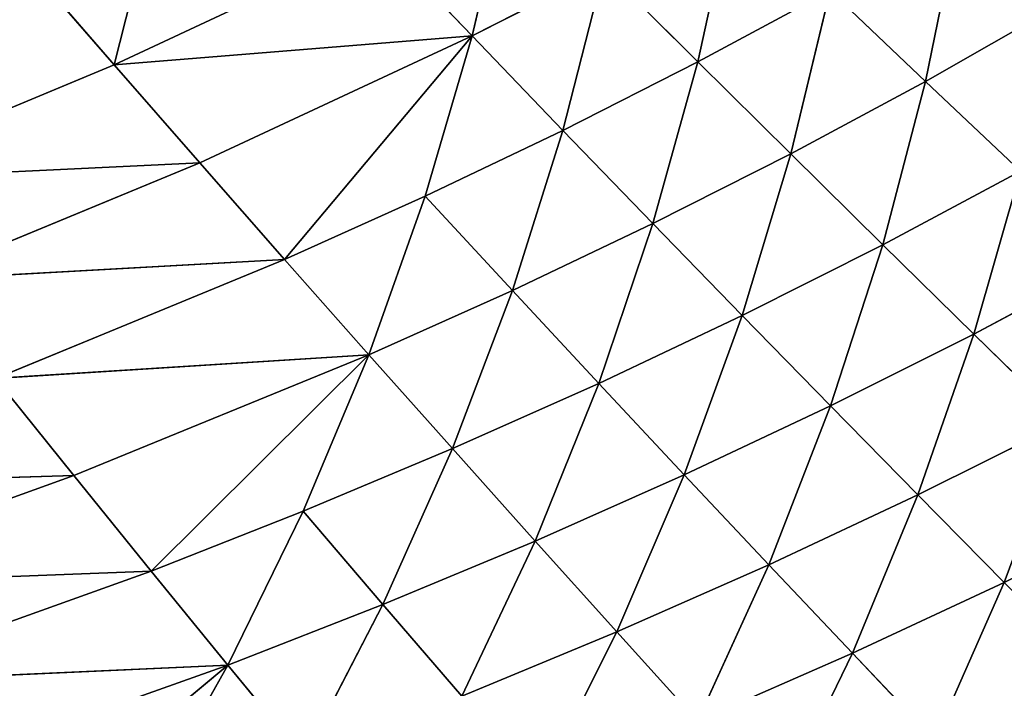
# Model space of a CAD drawing. Extents: x 0 to 500, y 0 to 390.
# Tile 697 of 1056: x 343 to 368, y 63 to 79. Entities that reach past the tile are written whole.
import ezdxf

# ---------------------------------------------------------------- set-up
doc = ezdxf.new("R2010")
doc.units = 0
doc.header["$LTSCALE"] = 25.4
doc.layers.get('0').update_dxf_attribs({"linetype": 'CONTINUOUS'})

# ---------------------------------------------------------------- blocks, each defined once
blk = doc.blocks.new('ATLANTA505_-_S_STL')
at = {"color": 0}
for p, q in [((364.389, 54.873, 326.336), (362.498, 57.125, 330.238)), ((364.389, 54.873, 326.336), (362.498, 57.125, 330.238)), ((366.461, 56.968, 328.514), (364.389, 54.873, 326.336)), ((366.461, 56.968, 328.514), (364.389, 54.873, 326.336)), ((366.461, 56.968, 328.514), (368.206, 54.724, 324.557)), ((366.461, 56.968, 328.514), (368.206, 54.724, 324.557)), ((370.345, 56.815, 326.713), (368.206, 54.724, 324.557)), ((370.345, 56.815, 326.713), (368.206, 54.724, 324.557)), ((356.527, 55.186, 329.672), (358.466, 53.038, 325.8)), ((356.527, 55.186, 329.672), (358.466, 53.038, 325.8)), ((358.466, 53.038, 325.8), (360.496, 55.028, 328.04)), ((358.466, 53.038, 325.8), (360.496, 55.028, 328.04)), ((360.496, 55.028, 328.04), (362.289, 52.888, 324.116)), ((364.389, 54.873, 326.336), (360.496, 55.028, 328.04)), ((364.389, 54.873, 326.336), (360.496, 55.028, 328.04)), ((360.496, 55.028, 328.04), (362.289, 52.888, 324.116)), ((364.389, 54.873, 326.336), (362.289, 52.888, 324.116)), ((364.389, 54.873, 326.336), (362.289, 52.888, 324.116)), ((368.206, 54.724, 324.557), (364.389, 54.873, 326.336)), ((368.206, 54.724, 324.557), (364.389, 54.873, 326.336)), ((366.037, 52.742, 322.36), (364.389, 54.873, 326.336)), ((366.037, 52.742, 322.36), (364.389, 54.873, 326.336)), ((368.206, 54.724, 324.557), (366.037, 52.742, 322.36)), ((368.206, 54.724, 324.557), (366.037, 52.742, 322.36)), ((368.206, 54.724, 324.557), (369.707, 52.601, 320.531)), ((371.943, 54.579, 322.703), (368.206, 54.724, 324.557)), ((371.943, 54.579, 322.703), (368.206, 54.724, 324.557)), ((368.206, 54.724, 324.557), (369.707, 52.601, 320.531)), ((342.448, 53.684, 331.828), (348.692, 51.46, 326.632)), ((342.448, 53.684, 331.828), (348.692, 51.46, 326.632)), ((346.558, 53.516, 330.425), (348.692, 51.46, 326.632)), ((346.558, 53.516, 330.425), (348.692, 51.46, 326.632)), ((348.692, 51.46, 326.632), (350.599, 53.353, 328.953)), ((348.692, 51.46, 326.632), (350.599, 53.353, 328.953)), ((350.599, 53.353, 328.953), (352.587, 51.305, 325.11)), ((350.599, 53.353, 328.953), (352.587, 51.305, 325.11)), ((352.587, 51.305, 325.11), (354.569, 53.194, 327.411)), ((352.587, 51.305, 325.11), (354.569, 53.194, 327.411)), ((356.412, 51.155, 323.518), (354.569, 53.194, 327.411)), ((354.569, 53.194, 327.411), (358.466, 53.038, 325.8)), ((354.569, 53.194, 327.411), (358.466, 53.038, 325.8)), ((356.412, 51.155, 323.518), (354.569, 53.194, 327.411)), ((356.412, 51.155, 323.518), (358.466, 53.038, 325.8)), ((356.412, 51.155, 323.518), (358.466, 53.038, 325.8)), ((358.466, 53.038, 325.8), (360.163, 51.009, 321.857)), ((358.466, 53.038, 325.8), (360.163, 51.009, 321.857)), ((358.466, 53.038, 325.8), (362.289, 52.888, 324.116)), ((358.466, 53.038, 325.8), (362.289, 52.888, 324.116)), ((360.163, 51.009, 321.857), (362.289, 52.888, 324.116)), ((360.163, 51.009, 321.857), (362.289, 52.888, 324.116)), ((362.289, 52.888, 324.116), (363.841, 50.867, 320.125)), ((366.037, 52.742, 322.36), (362.289, 52.888, 324.116)), ((366.037, 52.742, 322.36), (362.289, 52.888, 324.116)), ((362.289, 52.888, 324.116), (363.841, 50.867, 320.125)), ((366.037, 52.742, 322.36), (363.841, 50.867, 320.125)), ((366.037, 52.742, 322.36), (363.841, 50.867, 320.125)), ((369.707, 52.601, 320.531), (366.037, 52.742, 322.36)), ((369.707, 52.601, 320.531), (366.037, 52.742, 322.36)), ((367.443, 50.73, 318.321), (366.037, 52.742, 322.36)), ((367.443, 50.73, 318.321), (366.037, 52.742, 322.36)), ((369.707, 52.601, 320.531), (367.443, 50.73, 318.321)), ((369.707, 52.601, 320.531), (367.443, 50.73, 318.321)), ((348.692, 51.46, 326.632), (340.695, 51.782, 329.475)), ((348.692, 51.46, 326.632), (340.695, 51.782, 329.475)), ((348.692, 51.46, 326.632), (338.923, 49.981, 327.079)), ((348.692, 51.46, 326.632), (338.923, 49.981, 327.079)), ((348.692, 51.46, 326.632), (346.764, 49.669, 324.271)), ((348.692, 51.46, 326.632), (346.764, 49.669, 324.271)), ((348.692, 51.46, 326.632), (350.584, 49.52, 322.768)), ((348.692, 51.46, 326.632), (350.584, 49.52, 322.768)), ((348.692, 51.46, 326.632), (352.587, 51.305, 325.11)), ((348.692, 51.46, 326.632), (352.587, 51.305, 325.11)), ((350.584, 49.52, 322.768), (352.587, 51.305, 325.11)), ((350.584, 49.52, 322.768), (352.587, 51.305, 325.11)), ((352.587, 51.305, 325.11), (354.334, 49.374, 321.198)), ((352.587, 51.305, 325.11), (354.334, 49.374, 321.198)), ((352.587, 51.305, 325.11), (356.412, 51.155, 323.518)), ((352.587, 51.305, 325.11), (356.412, 51.155, 323.518)), ((354.334, 49.374, 321.198), (356.412, 51.155, 323.518)), ((354.334, 49.374, 321.198), (356.412, 51.155, 323.518)), ((358.013, 49.233, 319.56), (356.412, 51.155, 323.518)), ((356.412, 51.155, 323.518), (360.163, 51.009, 321.857)), ((356.412, 51.155, 323.518), (360.163, 51.009, 321.857)), ((358.013, 49.233, 319.56), (356.412, 51.155, 323.518)), ((358.013, 49.233, 319.56), (360.163, 51.009, 321.857)), ((358.013, 49.233, 319.56), (360.163, 51.009, 321.857)), ((360.163, 51.009, 321.857), (361.62, 49.097, 317.853)), ((360.163, 51.009, 321.857), (361.62, 49.097, 317.853)), ((360.163, 51.009, 321.857), (363.841, 50.867, 320.125)), ((360.163, 51.009, 321.857), (363.841, 50.867, 320.125)), ((361.62, 49.097, 317.853), (363.841, 50.867, 320.125)), ((361.62, 49.097, 317.853), (363.841, 50.867, 320.125)), ((363.841, 50.867, 320.125), (365.153, 48.965, 316.076)), ((367.443, 50.73, 318.321), (363.841, 50.867, 320.125)), ((367.443, 50.73, 318.321), (363.841, 50.867, 320.125)), ((363.841, 50.867, 320.125), (365.153, 48.965, 316.076)), ((367.443, 50.73, 318.321), (365.153, 48.965, 316.076)), ((367.443, 50.73, 318.321), (365.153, 48.965, 316.076)), ((370.969, 50.598, 316.445), (367.443, 50.73, 318.321)), ((370.969, 50.598, 316.445), (367.443, 50.73, 318.321)), ((368.612, 48.838, 314.227), (367.443, 50.73, 318.321)), ((368.612, 48.838, 314.227), (367.443, 50.73, 318.321)), ((338.923, 49.981, 327.079), (346.764, 49.669, 324.271)), ((338.923, 49.981, 327.079), (346.764, 49.669, 324.271)), ((337.132, 48.278, 324.642), (346.764, 49.669, 324.271)), ((337.132, 48.278, 324.642), (346.764, 49.669, 324.271)), ((344.817, 47.978, 321.871), (346.764, 49.669, 324.271)), ((344.817, 47.978, 321.871), (346.764, 49.669, 324.271)), ((346.764, 49.669, 324.271), (352.235, 47.694, 318.841)), ((350.584, 49.52, 322.768), (346.764, 49.669, 324.271)), ((350.584, 49.52, 322.768), (346.764, 49.669, 324.271)), ((346.764, 49.669, 324.271), (352.235, 47.694, 318.841)), ((350.584, 49.52, 322.768), (352.235, 47.694, 318.841)), ((350.584, 49.52, 322.768), (352.235, 47.694, 318.841)), ((350.584, 49.52, 322.768), (354.334, 49.374, 321.198)), ((350.584, 49.52, 322.768), (354.334, 49.374, 321.198)), ((352.235, 47.694, 318.841), (354.334, 49.374, 321.198)), ((352.235, 47.694, 318.841), (354.334, 49.374, 321.198)), ((354.334, 49.374, 321.198), (355.841, 47.558, 317.227)), ((354.334, 49.374, 321.198), (355.841, 47.558, 317.227)), ((354.334, 49.374, 321.198), (358.013, 49.233, 319.56)), ((354.334, 49.374, 321.198), (358.013, 49.233, 319.56)), ((355.841, 47.558, 317.227), (358.013, 49.233, 319.56)), ((355.841, 47.558, 317.227), (358.013, 49.233, 319.56)), ((359.376, 47.427, 315.545), (358.013, 49.233, 319.56)), ((358.013, 49.233, 319.56), (361.62, 49.097, 317.853)), ((358.013, 49.233, 319.56), (361.62, 49.097, 317.853)), ((359.376, 47.427, 315.545), (358.013, 49.233, 319.56)), ((359.376, 47.427, 315.545), (361.62, 49.097, 317.853)), ((359.376, 47.427, 315.545), (361.62, 49.097, 317.853)), ((361.62, 49.097, 317.853), (362.84, 47.301, 313.795)), ((361.62, 49.097, 317.853), (362.84, 47.301, 313.795)), ((361.62, 49.097, 317.853), (365.153, 48.965, 316.076)), ((361.62, 49.097, 317.853), (365.153, 48.965, 316.076)), ((362.84, 47.301, 313.795), (365.153, 48.965, 316.076)), ((362.84, 47.301, 313.795), (365.153, 48.965, 316.076)), ((365.153, 48.965, 316.076), (366.231, 47.179, 311.976)), ((368.612, 48.838, 314.227), (365.153, 48.965, 316.076)), ((368.612, 48.838, 314.227), (365.153, 48.965, 316.076)), ((365.153, 48.965, 316.076), (366.231, 47.179, 311.976)), ((368.612, 48.838, 314.227), (366.231, 47.179, 311.976)), ((368.612, 48.838, 314.227), (366.231, 47.179, 311.976)), ((344.817, 47.978, 321.871), (337.132, 48.278, 324.642)), ((344.817, 47.978, 321.871), (337.132, 48.278, 324.642)), ((344.817, 47.978, 321.871), (335.326, 46.671, 322.166)), ((344.817, 47.978, 321.871), (335.326, 46.671, 322.166)), ((344.817, 47.978, 321.871), (342.851, 46.383, 319.433)), ((344.817, 47.978, 321.871), (342.851, 46.383, 319.433)), ((352.235, 47.694, 318.841), (344.817, 47.978, 321.871)), ((352.235, 47.694, 318.841), (344.817, 47.978, 321.871)), ((352.235, 47.694, 318.841), (342.851, 46.383, 319.433)), ((352.235, 47.694, 318.841), (342.851, 46.383, 319.433)), ((352.235, 47.694, 318.841), (350.117, 46.111, 316.448)), ((352.235, 47.694, 318.841), (350.117, 46.111, 316.448)), ((352.235, 47.694, 318.841), (353.649, 45.981, 314.859)), ((352.235, 47.694, 318.841), (353.649, 45.981, 314.859)), ((352.235, 47.694, 318.841), (355.841, 47.558, 317.227)), ((352.235, 47.694, 318.841), (355.841, 47.558, 317.227)), ((353.649, 45.981, 314.859), (355.841, 47.558, 317.227)), ((353.649, 45.981, 314.859), (355.841, 47.558, 317.227)), ((355.841, 47.558, 317.227), (357.112, 45.856, 313.204)), ((355.841, 47.558, 317.227), (357.112, 45.856, 313.204)), ((355.841, 47.558, 317.227), (359.376, 47.427, 315.545)), ((355.841, 47.558, 317.227), (359.376, 47.427, 315.545)), ((357.112, 45.856, 313.204), (359.376, 47.427, 315.545)), ((357.112, 45.856, 313.204), (359.376, 47.427, 315.545)), ((360.505, 45.735, 311.482), (359.376, 47.427, 315.545)), ((359.376, 47.427, 315.545), (362.84, 47.301, 313.795)), ((359.376, 47.427, 315.545), (362.84, 47.301, 313.795)), ((360.505, 45.735, 311.482), (359.376, 47.427, 315.545)), ((360.505, 45.735, 311.482), (362.84, 47.301, 313.795)), ((360.505, 45.735, 311.482), (362.84, 47.301, 313.795)), ((362.84, 47.301, 313.795), (363.827, 45.619, 309.693)), ((362.84, 47.301, 313.795), (363.827, 45.619, 309.693)), ((362.84, 47.301, 313.795), (366.231, 47.179, 311.976)), ((362.84, 47.301, 313.795), (366.231, 47.179, 311.976)), ((363.827, 45.619, 309.693), (366.231, 47.179, 311.976)), ((363.827, 45.619, 309.693), (366.231, 47.179, 311.976)), ((366.231, 47.179, 311.976), (367.076, 45.508, 307.835)), ((369.547, 47.062, 310.087), (366.231, 47.179, 311.976)), ((369.547, 47.062, 310.087), (366.231, 47.179, 311.976)), ((366.231, 47.179, 311.976), (367.076, 45.508, 307.835)), ((342.851, 46.383, 319.433), (350.117, 46.111, 316.448)), ((342.851, 46.383, 319.433), (350.117, 46.111, 316.448)), ((340.869, 44.882, 316.959), (350.117, 46.111, 316.448)), ((340.869, 44.882, 316.959), (350.117, 46.111, 316.448)), ((347.981, 44.622, 314.021), (350.117, 46.111, 316.448)), ((347.981, 44.622, 314.021), (350.117, 46.111, 316.448)), ((350.117, 46.111, 316.448), (354.828, 44.38, 310.83)), ((353.649, 45.981, 314.859), (350.117, 46.111, 316.448)), ((353.649, 45.981, 314.859), (350.117, 46.111, 316.448)), ((350.117, 46.111, 316.448), (354.828, 44.38, 310.83)), ((353.649, 45.981, 314.859), (354.828, 44.38, 310.83)), ((353.649, 45.981, 314.859), (354.828, 44.38, 310.83)), ((353.649, 45.981, 314.859), (357.112, 45.856, 313.204)), ((353.649, 45.981, 314.859), (357.112, 45.856, 313.204)), ((354.828, 44.38, 310.83), (357.112, 45.856, 313.204)), ((354.828, 44.38, 310.83), (357.112, 45.856, 313.204)), ((357.112, 45.856, 313.204), (358.15, 44.265, 309.137)), ((357.112, 45.856, 313.204), (358.15, 44.265, 309.137)), ((357.112, 45.856, 313.204), (360.505, 45.735, 311.482)), ((357.112, 45.856, 313.204), (360.505, 45.735, 311.482)), ((358.15, 44.265, 309.137), (360.505, 45.735, 311.482)), ((358.15, 44.265, 309.137), (360.505, 45.735, 311.482)), ((361.402, 44.154, 307.379), (360.505, 45.735, 311.482)), ((360.505, 45.735, 311.482), (363.827, 45.619, 309.693)), ((360.505, 45.735, 311.482), (363.827, 45.619, 309.693)), ((361.402, 44.154, 307.379), (360.505, 45.735, 311.482)), ((347.981, 44.622, 314.021), (340.869, 44.882, 316.959)), ((347.981, 44.622, 314.021), (340.869, 44.882, 316.959)), ((338.871, 43.47, 314.451), (347.981, 44.622, 314.021)), ((338.871, 43.47, 314.451), (347.981, 44.622, 314.021)), ((345.828, 43.224, 311.561), (347.981, 44.622, 314.021)), ((345.828, 43.224, 311.561), (347.981, 44.622, 314.021)), ((354.828, 44.38, 310.83), (347.981, 44.622, 314.021)), ((354.828, 44.38, 310.83), (347.981, 44.622, 314.021)), ((345.828, 43.224, 311.561), (354.828, 44.38, 310.83)), ((345.828, 43.224, 311.561), (354.828, 44.38, 310.83)), ((352.526, 42.993, 308.425), (354.828, 44.38, 310.83)), ((352.526, 42.993, 308.425), (354.828, 44.38, 310.83)), ((355.776, 42.885, 306.762), (354.828, 44.38, 310.83)), ((354.828, 44.38, 310.83), (358.15, 44.265, 309.137)), ((354.828, 44.38, 310.83), (358.15, 44.265, 309.137)), ((355.776, 42.885, 306.762), (354.828, 44.38, 310.83)), ((338.871, 43.47, 314.451), (345.828, 43.224, 311.561)), ((338.871, 43.47, 314.451), (345.828, 43.224, 311.561)), ((345.828, 43.224, 311.561), (341.473, 40.679, 306.548)), ((345.828, 43.224, 311.561), (341.473, 40.679, 306.548)), ((345.828, 43.224, 311.561), (352.526, 42.993, 308.425)), ((347.87, 40.474, 303.527), (345.828, 43.224, 311.561)), ((347.87, 40.474, 303.527), (345.828, 43.224, 311.561)), ((345.828, 43.224, 311.561), (352.526, 42.993, 308.425))]:
    blk.add_line(p, q, dxfattribs=at)
mesh = blk.add_polyface(dxfattribs=at)
corners = [(368.502, 59.172, 330.649), (370.345, 56.815, 326.713), (366.461, 56.968, 328.514)]
mesh.append_faces([[corners[k] for k in face] for face in [(0, 1, 2)]], dxfattribs={"color": 0})
mesh = blk.add_polyface(dxfattribs=at)
corners = [(362.498, 57.125, 330.238), (364.389, 54.873, 326.336), (360.496, 55.028, 328.04)]
mesh.append_faces([[corners[k] for k in face] for face in [(0, 1, 2)]], dxfattribs={"color": 0})
mesh = blk.add_polyface(dxfattribs=at)
corners = [(362.498, 57.125, 330.238), (366.461, 56.968, 328.514), (364.389, 54.873, 326.336)]
mesh.append_faces([[corners[k] for k in face] for face in [(0, 1, 2)]], dxfattribs={"color": 0})
mesh = blk.add_polyface(dxfattribs=at)
corners = [(366.461, 56.968, 328.514), (368.206, 54.724, 324.557), (364.389, 54.873, 326.336)]
mesh.append_faces([[corners[k] for k in face] for face in [(0, 1, 2)]], dxfattribs={"color": 0})
mesh = blk.add_polyface(dxfattribs=at)
corners = [(366.461, 56.968, 328.514), (370.345, 56.815, 326.713), (368.206, 54.724, 324.557)]
mesh.append_faces([[corners[k] for k in face] for face in [(0, 1, 2)]], dxfattribs={"color": 0})
mesh = blk.add_polyface(dxfattribs=at)
corners = [(370.345, 56.815, 326.713), (371.943, 54.579, 322.703), (368.206, 54.724, 324.557)]
mesh.append_faces([[corners[k] for k in face] for face in [(0, 1, 2)]], dxfattribs={"color": 0})
mesh = blk.add_polyface(dxfattribs=at)
corners = [(356.527, 55.186, 329.672), (358.466, 53.038, 325.8), (354.569, 53.194, 327.411)]
mesh.append_faces([[corners[k] for k in face] for face in [(0, 1, 2)]], dxfattribs={"color": 0})
mesh = blk.add_polyface(dxfattribs=at)
corners = [(356.527, 55.186, 329.672), (360.496, 55.028, 328.04), (358.466, 53.038, 325.8)]
mesh.append_faces([[corners[k] for k in face] for face in [(0, 1, 2)]], dxfattribs={"color": 0})
mesh = blk.add_polyface(dxfattribs=at)
corners = [(360.496, 55.028, 328.04), (362.289, 52.888, 324.116), (358.466, 53.038, 325.8)]
mesh.append_faces([[corners[k] for k in face] for face in [(0, 1, 2)]], dxfattribs={"color": 0})
mesh = blk.add_polyface(dxfattribs=at)
corners = [(360.496, 55.028, 328.04), (364.389, 54.873, 326.336), (362.289, 52.888, 324.116)]
mesh.append_faces([[corners[k] for k in face] for face in [(0, 1, 2)]], dxfattribs={"color": 0})
mesh = blk.add_polyface(dxfattribs=at)
corners = [(364.389, 54.873, 326.336), (366.037, 52.742, 322.36), (362.289, 52.888, 324.116)]
mesh.append_faces([[corners[k] for k in face] for face in [(0, 1, 2)]], dxfattribs={"color": 0})
mesh = blk.add_polyface(dxfattribs=at)
corners = [(364.389, 54.873, 326.336), (368.206, 54.724, 324.557), (366.037, 52.742, 322.36)]
mesh.append_faces([[corners[k] for k in face] for face in [(0, 1, 2)]], dxfattribs={"color": 0})
mesh = blk.add_polyface(dxfattribs=at)
corners = [(368.206, 54.724, 324.557), (369.707, 52.601, 320.531), (366.037, 52.742, 322.36)]
mesh.append_faces([[corners[k] for k in face] for face in [(0, 1, 2)]], dxfattribs={"color": 0})
mesh = blk.add_polyface(dxfattribs=at)
corners = [(368.206, 54.724, 324.557), (371.943, 54.579, 322.703), (369.707, 52.601, 320.531)]
mesh.append_faces([[corners[k] for k in face] for face in [(0, 1, 2)]], dxfattribs={"color": 0})
mesh = blk.add_polyface(dxfattribs=at)
corners = [(342.448, 53.684, 331.828), (348.692, 51.46, 326.632), (340.695, 51.782, 329.475)]
mesh.append_faces([[corners[k] for k in face] for face in [(0, 1, 2)]], dxfattribs={"color": 0})
mesh = blk.add_polyface(dxfattribs=at)
corners = [(342.448, 53.684, 331.828), (346.558, 53.516, 330.425), (348.692, 51.46, 326.632)]
mesh.append_faces([[corners[k] for k in face] for face in [(0, 1, 2)]], dxfattribs={"color": 0})
mesh = blk.add_polyface(dxfattribs=at)
corners = [(346.558, 53.516, 330.425), (350.599, 53.353, 328.953), (348.692, 51.46, 326.632)]
mesh.append_faces([[corners[k] for k in face] for face in [(0, 1, 2)]], dxfattribs={"color": 0})
mesh = blk.add_polyface(dxfattribs=at)
corners = [(350.599, 53.353, 328.953), (352.587, 51.305, 325.11), (348.692, 51.46, 326.632)]
mesh.append_faces([[corners[k] for k in face] for face in [(0, 1, 2)]], dxfattribs={"color": 0})
mesh = blk.add_polyface(dxfattribs=at)
corners = [(350.599, 53.353, 328.953), (354.569, 53.194, 327.411), (352.587, 51.305, 325.11)]
mesh.append_faces([[corners[k] for k in face] for face in [(0, 1, 2)]], dxfattribs={"color": 0})
mesh = blk.add_polyface(dxfattribs=at)
corners = [(354.569, 53.194, 327.411), (356.412, 51.155, 323.518), (352.587, 51.305, 325.11)]
mesh.append_faces([[corners[k] for k in face] for face in [(0, 1, 2)]], dxfattribs={"color": 0})
mesh = blk.add_polyface(dxfattribs=at)
corners = [(354.569, 53.194, 327.411), (358.466, 53.038, 325.8), (356.412, 51.155, 323.518)]
mesh.append_faces([[corners[k] for k in face] for face in [(0, 1, 2)]], dxfattribs={"color": 0})
mesh = blk.add_polyface(dxfattribs=at)
corners = [(358.466, 53.038, 325.8), (360.163, 51.009, 321.857), (356.412, 51.155, 323.518)]
mesh.append_faces([[corners[k] for k in face] for face in [(0, 1, 2)]], dxfattribs={"color": 0})
mesh = blk.add_polyface(dxfattribs=at)
corners = [(358.466, 53.038, 325.8), (362.289, 52.888, 324.116), (360.163, 51.009, 321.857)]
mesh.append_faces([[corners[k] for k in face] for face in [(0, 1, 2)]], dxfattribs={"color": 0})
mesh = blk.add_polyface(dxfattribs=at)
corners = [(362.289, 52.888, 324.116), (363.841, 50.867, 320.125), (360.163, 51.009, 321.857)]
mesh.append_faces([[corners[k] for k in face] for face in [(0, 1, 2)]], dxfattribs={"color": 0})
mesh = blk.add_polyface(dxfattribs=at)
corners = [(362.289, 52.888, 324.116), (366.037, 52.742, 322.36), (363.841, 50.867, 320.125)]
mesh.append_faces([[corners[k] for k in face] for face in [(0, 1, 2)]], dxfattribs={"color": 0})
mesh = blk.add_polyface(dxfattribs=at)
corners = [(366.037, 52.742, 322.36), (367.443, 50.73, 318.321), (363.841, 50.867, 320.125)]
mesh.append_faces([[corners[k] for k in face] for face in [(0, 1, 2)]], dxfattribs={"color": 0})
mesh = blk.add_polyface(dxfattribs=at)
corners = [(366.037, 52.742, 322.36), (369.707, 52.601, 320.531), (367.443, 50.73, 318.321)]
mesh.append_faces([[corners[k] for k in face] for face in [(0, 1, 2)]], dxfattribs={"color": 0})
mesh = blk.add_polyface(dxfattribs=at)
corners = [(369.707, 52.601, 320.531), (370.969, 50.598, 316.445), (367.443, 50.73, 318.321)]
mesh.append_faces([[corners[k] for k in face] for face in [(0, 1, 2)]], dxfattribs={"color": 0})
mesh = blk.add_polyface(dxfattribs=at)
corners = [(340.695, 51.782, 329.475), (348.692, 51.46, 326.632), (338.923, 49.981, 327.079)]
mesh.append_faces([[corners[k] for k in face] for face in [(0, 1, 2)]], dxfattribs={"color": 0})
mesh = blk.add_polyface(dxfattribs=at)
corners = [(338.923, 49.981, 327.079), (348.692, 51.46, 326.632), (346.764, 49.669, 324.271)]
mesh.append_faces([[corners[k] for k in face] for face in [(0, 1, 2)]], dxfattribs={"color": 0})
mesh = blk.add_polyface(dxfattribs=at)
corners = [(348.692, 51.46, 326.632), (350.584, 49.52, 322.768), (346.764, 49.669, 324.271)]
mesh.append_faces([[corners[k] for k in face] for face in [(0, 1, 2)]], dxfattribs={"color": 0})
mesh = blk.add_polyface(dxfattribs=at)
corners = [(348.692, 51.46, 326.632), (352.587, 51.305, 325.11), (350.584, 49.52, 322.768)]
mesh.append_faces([[corners[k] for k in face] for face in [(0, 1, 2)]], dxfattribs={"color": 0})
mesh = blk.add_polyface(dxfattribs=at)
corners = [(352.587, 51.305, 325.11), (354.334, 49.374, 321.198), (350.584, 49.52, 322.768)]
mesh.append_faces([[corners[k] for k in face] for face in [(0, 1, 2)]], dxfattribs={"color": 0})
mesh = blk.add_polyface(dxfattribs=at)
corners = [(352.587, 51.305, 325.11), (356.412, 51.155, 323.518), (354.334, 49.374, 321.198)]
mesh.append_faces([[corners[k] for k in face] for face in [(0, 1, 2)]], dxfattribs={"color": 0})
mesh = blk.add_polyface(dxfattribs=at)
corners = [(356.412, 51.155, 323.518), (358.013, 49.233, 319.56), (354.334, 49.374, 321.198)]
mesh.append_faces([[corners[k] for k in face] for face in [(0, 1, 2)]], dxfattribs={"color": 0})
mesh = blk.add_polyface(dxfattribs=at)
corners = [(356.412, 51.155, 323.518), (360.163, 51.009, 321.857), (358.013, 49.233, 319.56)]
mesh.append_faces([[corners[k] for k in face] for face in [(0, 1, 2)]], dxfattribs={"color": 0})
mesh = blk.add_polyface(dxfattribs=at)
corners = [(360.163, 51.009, 321.857), (361.62, 49.097, 317.853), (358.013, 49.233, 319.56)]
mesh.append_faces([[corners[k] for k in face] for face in [(0, 1, 2)]], dxfattribs={"color": 0})
mesh = blk.add_polyface(dxfattribs=at)
corners = [(360.163, 51.009, 321.857), (363.841, 50.867, 320.125), (361.62, 49.097, 317.853)]
mesh.append_faces([[corners[k] for k in face] for face in [(0, 1, 2)]], dxfattribs={"color": 0})
mesh = blk.add_polyface(dxfattribs=at)
corners = [(363.841, 50.867, 320.125), (365.153, 48.965, 316.076), (361.62, 49.097, 317.853)]
mesh.append_faces([[corners[k] for k in face] for face in [(0, 1, 2)]], dxfattribs={"color": 0})
mesh = blk.add_polyface(dxfattribs=at)
corners = [(363.841, 50.867, 320.125), (367.443, 50.73, 318.321), (365.153, 48.965, 316.076)]
mesh.append_faces([[corners[k] for k in face] for face in [(0, 1, 2)]], dxfattribs={"color": 0})
mesh = blk.add_polyface(dxfattribs=at)
corners = [(367.443, 50.73, 318.321), (368.612, 48.838, 314.227), (365.153, 48.965, 316.076)]
mesh.append_faces([[corners[k] for k in face] for face in [(0, 1, 2)]], dxfattribs={"color": 0})
mesh = blk.add_polyface(dxfattribs=at)
corners = [(367.443, 50.73, 318.321), (370.969, 50.598, 316.445), (368.612, 48.838, 314.227)]
mesh.append_faces([[corners[k] for k in face] for face in [(0, 1, 2)]], dxfattribs={"color": 0})
mesh = blk.add_polyface(dxfattribs=at)
corners = [(338.923, 49.981, 327.079), (346.764, 49.669, 324.271), (337.132, 48.278, 324.642)]
mesh.append_faces([[corners[k] for k in face] for face in [(0, 1, 2)]], dxfattribs={"color": 0})
mesh = blk.add_polyface(dxfattribs=at)
corners = [(337.132, 48.278, 324.642), (346.764, 49.669, 324.271), (344.817, 47.978, 321.871)]
mesh.append_faces([[corners[k] for k in face] for face in [(0, 1, 2)]], dxfattribs={"color": 0})
mesh = blk.add_polyface(dxfattribs=at)
corners = [(346.764, 49.669, 324.271), (352.235, 47.694, 318.841), (344.817, 47.978, 321.871)]
mesh.append_faces([[corners[k] for k in face] for face in [(0, 1, 2)]], dxfattribs={"color": 0})
mesh = blk.add_polyface(dxfattribs=at)
corners = [(346.764, 49.669, 324.271), (350.584, 49.52, 322.768), (352.235, 47.694, 318.841)]
mesh.append_faces([[corners[k] for k in face] for face in [(0, 1, 2)]], dxfattribs={"color": 0})
mesh = blk.add_polyface(dxfattribs=at)
corners = [(350.584, 49.52, 322.768), (354.334, 49.374, 321.198), (352.235, 47.694, 318.841)]
mesh.append_faces([[corners[k] for k in face] for face in [(0, 1, 2)]], dxfattribs={"color": 0})
mesh = blk.add_polyface(dxfattribs=at)
corners = [(354.334, 49.374, 321.198), (355.841, 47.558, 317.227), (352.235, 47.694, 318.841)]
mesh.append_faces([[corners[k] for k in face] for face in [(0, 1, 2)]], dxfattribs={"color": 0})
mesh = blk.add_polyface(dxfattribs=at)
corners = [(354.334, 49.374, 321.198), (358.013, 49.233, 319.56), (355.841, 47.558, 317.227)]
mesh.append_faces([[corners[k] for k in face] for face in [(0, 1, 2)]], dxfattribs={"color": 0})
mesh = blk.add_polyface(dxfattribs=at)
corners = [(358.013, 49.233, 319.56), (359.376, 47.427, 315.545), (355.841, 47.558, 317.227)]
mesh.append_faces([[corners[k] for k in face] for face in [(0, 1, 2)]], dxfattribs={"color": 0})
mesh = blk.add_polyface(dxfattribs=at)
corners = [(358.013, 49.233, 319.56), (361.62, 49.097, 317.853), (359.376, 47.427, 315.545)]
mesh.append_faces([[corners[k] for k in face] for face in [(0, 1, 2)]], dxfattribs={"color": 0})
mesh = blk.add_polyface(dxfattribs=at)
corners = [(361.62, 49.097, 317.853), (362.84, 47.301, 313.795), (359.376, 47.427, 315.545)]
mesh.append_faces([[corners[k] for k in face] for face in [(0, 1, 2)]], dxfattribs={"color": 0})
mesh = blk.add_polyface(dxfattribs=at)
corners = [(361.62, 49.097, 317.853), (365.153, 48.965, 316.076), (362.84, 47.301, 313.795)]
mesh.append_faces([[corners[k] for k in face] for face in [(0, 1, 2)]], dxfattribs={"color": 0})
mesh = blk.add_polyface(dxfattribs=at)
corners = [(365.153, 48.965, 316.076), (366.231, 47.179, 311.976), (362.84, 47.301, 313.795)]
mesh.append_faces([[corners[k] for k in face] for face in [(0, 1, 2)]], dxfattribs={"color": 0})
mesh = blk.add_polyface(dxfattribs=at)
corners = [(365.153, 48.965, 316.076), (368.612, 48.838, 314.227), (366.231, 47.179, 311.976)]
mesh.append_faces([[corners[k] for k in face] for face in [(0, 1, 2)]], dxfattribs={"color": 0})
mesh = blk.add_polyface(dxfattribs=at)
corners = [(368.612, 48.838, 314.227), (369.547, 47.062, 310.087), (366.231, 47.179, 311.976)]
mesh.append_faces([[corners[k] for k in face] for face in [(0, 1, 2)]], dxfattribs={"color": 0})
mesh = blk.add_polyface(dxfattribs=at)
corners = [(337.132, 48.278, 324.642), (344.817, 47.978, 321.871), (335.326, 46.671, 322.166)]
mesh.append_faces([[corners[k] for k in face] for face in [(0, 1, 2)]], dxfattribs={"color": 0})
mesh = blk.add_polyface(dxfattribs=at)
corners = [(335.326, 46.671, 322.166), (344.817, 47.978, 321.871), (342.851, 46.383, 319.433)]
mesh.append_faces([[corners[k] for k in face] for face in [(0, 1, 2)]], dxfattribs={"color": 0})
mesh = blk.add_polyface(dxfattribs=at)
corners = [(344.817, 47.978, 321.871), (352.235, 47.694, 318.841), (342.851, 46.383, 319.433)]
mesh.append_faces([[corners[k] for k in face] for face in [(0, 1, 2)]], dxfattribs={"color": 0})
mesh = blk.add_polyface(dxfattribs=at)
corners = [(342.851, 46.383, 319.433), (352.235, 47.694, 318.841), (350.117, 46.111, 316.448)]
mesh.append_faces([[corners[k] for k in face] for face in [(0, 1, 2)]], dxfattribs={"color": 0})
mesh = blk.add_polyface(dxfattribs=at)
corners = [(352.235, 47.694, 318.841), (353.649, 45.981, 314.859), (350.117, 46.111, 316.448)]
mesh.append_faces([[corners[k] for k in face] for face in [(0, 1, 2)]], dxfattribs={"color": 0})
mesh = blk.add_polyface(dxfattribs=at)
corners = [(352.235, 47.694, 318.841), (355.841, 47.558, 317.227), (353.649, 45.981, 314.859)]
mesh.append_faces([[corners[k] for k in face] for face in [(0, 1, 2)]], dxfattribs={"color": 0})
mesh = blk.add_polyface(dxfattribs=at)
corners = [(355.841, 47.558, 317.227), (357.112, 45.856, 313.204), (353.649, 45.981, 314.859)]
mesh.append_faces([[corners[k] for k in face] for face in [(0, 1, 2)]], dxfattribs={"color": 0})
mesh = blk.add_polyface(dxfattribs=at)
corners = [(355.841, 47.558, 317.227), (359.376, 47.427, 315.545), (357.112, 45.856, 313.204)]
mesh.append_faces([[corners[k] for k in face] for face in [(0, 1, 2)]], dxfattribs={"color": 0})
mesh = blk.add_polyface(dxfattribs=at)
corners = [(359.376, 47.427, 315.545), (360.505, 45.735, 311.482), (357.112, 45.856, 313.204)]
mesh.append_faces([[corners[k] for k in face] for face in [(0, 1, 2)]], dxfattribs={"color": 0})
mesh = blk.add_polyface(dxfattribs=at)
corners = [(359.376, 47.427, 315.545), (362.84, 47.301, 313.795), (360.505, 45.735, 311.482)]
mesh.append_faces([[corners[k] for k in face] for face in [(0, 1, 2)]], dxfattribs={"color": 0})
mesh = blk.add_polyface(dxfattribs=at)
corners = [(362.84, 47.301, 313.795), (363.827, 45.619, 309.693), (360.505, 45.735, 311.482)]
mesh.append_faces([[corners[k] for k in face] for face in [(0, 1, 2)]], dxfattribs={"color": 0})
mesh = blk.add_polyface(dxfattribs=at)
corners = [(362.84, 47.301, 313.795), (366.231, 47.179, 311.976), (363.827, 45.619, 309.693)]
mesh.append_faces([[corners[k] for k in face] for face in [(0, 1, 2)]], dxfattribs={"color": 0})
mesh = blk.add_polyface(dxfattribs=at)
corners = [(366.231, 47.179, 311.976), (367.076, 45.508, 307.835), (363.827, 45.619, 309.693)]
mesh.append_faces([[corners[k] for k in face] for face in [(0, 1, 2)]], dxfattribs={"color": 0})
mesh = blk.add_polyface(dxfattribs=at)
corners = [(366.231, 47.179, 311.976), (369.547, 47.062, 310.087), (367.076, 45.508, 307.835)]
mesh.append_faces([[corners[k] for k in face] for face in [(0, 1, 2)]], dxfattribs={"color": 0})
mesh = blk.add_polyface(dxfattribs=at)
corners = [(342.851, 46.383, 319.433), (350.117, 46.111, 316.448), (340.869, 44.882, 316.959)]
mesh.append_faces([[corners[k] for k in face] for face in [(0, 1, 2)]], dxfattribs={"color": 0})
mesh = blk.add_polyface(dxfattribs=at)
corners = [(340.869, 44.882, 316.959), (350.117, 46.111, 316.448), (347.981, 44.622, 314.021)]
mesh.append_faces([[corners[k] for k in face] for face in [(0, 1, 2)]], dxfattribs={"color": 0})
mesh = blk.add_polyface(dxfattribs=at)
corners = [(350.117, 46.111, 316.448), (354.828, 44.38, 310.83), (347.981, 44.622, 314.021)]
mesh.append_faces([[corners[k] for k in face] for face in [(0, 1, 2)]], dxfattribs={"color": 0})
mesh = blk.add_polyface(dxfattribs=at)
corners = [(350.117, 46.111, 316.448), (353.649, 45.981, 314.859), (354.828, 44.38, 310.83)]
mesh.append_faces([[corners[k] for k in face] for face in [(0, 1, 2)]], dxfattribs={"color": 0})
mesh = blk.add_polyface(dxfattribs=at)
corners = [(353.649, 45.981, 314.859), (357.112, 45.856, 313.204), (354.828, 44.38, 310.83)]
mesh.append_faces([[corners[k] for k in face] for face in [(0, 1, 2)]], dxfattribs={"color": 0})
mesh = blk.add_polyface(dxfattribs=at)
corners = [(357.112, 45.856, 313.204), (358.15, 44.265, 309.137), (354.828, 44.38, 310.83)]
mesh.append_faces([[corners[k] for k in face] for face in [(0, 1, 2)]], dxfattribs={"color": 0})
mesh = blk.add_polyface(dxfattribs=at)
corners = [(357.112, 45.856, 313.204), (360.505, 45.735, 311.482), (358.15, 44.265, 309.137)]
mesh.append_faces([[corners[k] for k in face] for face in [(0, 1, 2)]], dxfattribs={"color": 0})
mesh = blk.add_polyface(dxfattribs=at)
corners = [(360.505, 45.735, 311.482), (361.402, 44.154, 307.379), (358.15, 44.265, 309.137)]
mesh.append_faces([[corners[k] for k in face] for face in [(0, 1, 2)]], dxfattribs={"color": 0})
mesh = blk.add_polyface(dxfattribs=at)
corners = [(360.505, 45.735, 311.482), (363.827, 45.619, 309.693), (361.402, 44.154, 307.379)]
mesh.append_faces([[corners[k] for k in face] for face in [(0, 1, 2)]], dxfattribs={"color": 0})
mesh = blk.add_polyface(dxfattribs=at)
corners = [(340.869, 44.882, 316.959), (347.981, 44.622, 314.021), (338.871, 43.47, 314.451)]
mesh.append_faces([[corners[k] for k in face] for face in [(0, 1, 2)]], dxfattribs={"color": 0})
mesh = blk.add_polyface(dxfattribs=at)
corners = [(338.871, 43.47, 314.451), (347.981, 44.622, 314.021), (345.828, 43.224, 311.561)]
mesh.append_faces([[corners[k] for k in face] for face in [(0, 1, 2)]], dxfattribs={"color": 0})
mesh = blk.add_polyface(dxfattribs=at)
corners = [(347.981, 44.622, 314.021), (354.828, 44.38, 310.83), (345.828, 43.224, 311.561)]
mesh.append_faces([[corners[k] for k in face] for face in [(0, 1, 2)]], dxfattribs={"color": 0})
mesh = blk.add_polyface(dxfattribs=at)
corners = [(345.828, 43.224, 311.561), (354.828, 44.38, 310.83), (352.526, 42.993, 308.425)]
mesh.append_faces([[corners[k] for k in face] for face in [(0, 1, 2)]], dxfattribs={"color": 0})
mesh = blk.add_polyface(dxfattribs=at)
corners = [(354.828, 44.38, 310.83), (355.776, 42.885, 306.762), (352.526, 42.993, 308.425)]
mesh.append_faces([[corners[k] for k in face] for face in [(0, 1, 2)]], dxfattribs={"color": 0})
mesh = blk.add_polyface(dxfattribs=at)
corners = [(354.828, 44.38, 310.83), (358.15, 44.265, 309.137), (355.776, 42.885, 306.762)]
mesh.append_faces([[corners[k] for k in face] for face in [(0, 1, 2)]], dxfattribs={"color": 0})
mesh = blk.add_polyface(dxfattribs=at)
corners = [(338.871, 43.47, 314.451), (345.828, 43.224, 311.561), (341.473, 40.679, 306.548)]
mesh.append_faces([[corners[k] for k in face] for face in [(0, 1, 2)]], dxfattribs={"color": 0})
mesh = blk.add_polyface(dxfattribs=at)
corners = [(345.828, 43.224, 311.561), (347.87, 40.474, 303.527), (341.473, 40.679, 306.548)]
mesh.append_faces([[corners[k] for k in face] for face in [(0, 1, 2)]], dxfattribs={"color": 0})
mesh = blk.add_polyface(dxfattribs=at)
corners = [(345.828, 43.224, 311.561), (352.526, 42.993, 308.425), (347.87, 40.474, 303.527)]
mesh.append_faces([[corners[k] for k in face] for face in [(0, 1, 2)]], dxfattribs={"color": 0})

msp = doc.modelspace()

# ---------------------------------------------------------------- block references
at = {"color": 254, "extrusion": (0, -1, 1.11022e-16)}
msp.add_blockref('ATLANTA505_-_S_STL', (-0.149, -0.01, -389.852), dxfattribs=at)

doc.saveas('drawing.dxf')
